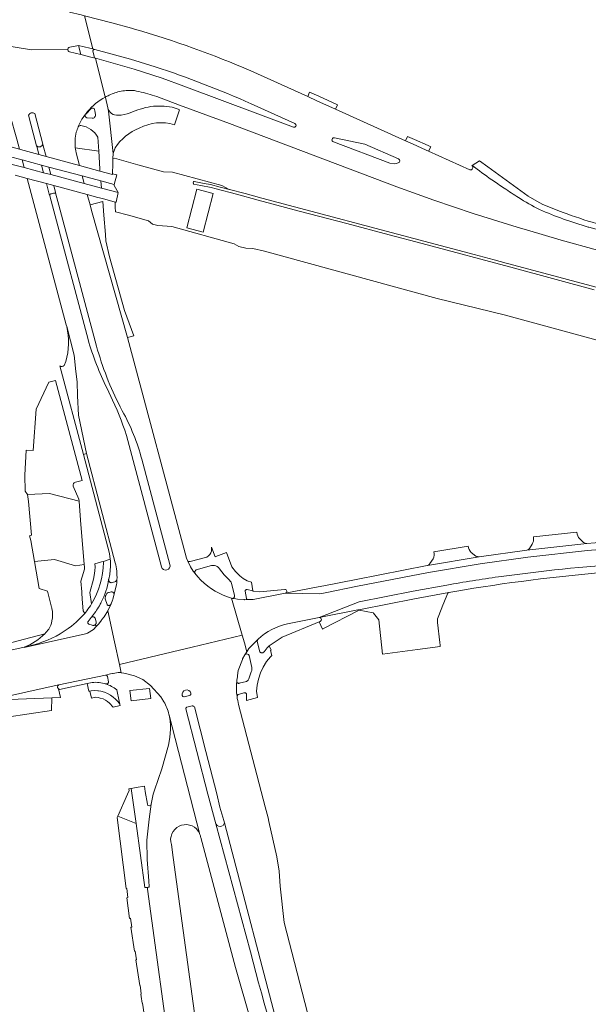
# Model space of a CAD drawing. Header units: metres. Extents: x 166325 to 190320, y 381923 to 404576.
# Tile 1036 of 1056: x 183447 to 183578, y 384952 to 385178. Entities that reach past the tile are written whole.
import ezdxf

# ---------------------------------------------------------------- set-up
doc = ezdxf.new("R2010")
doc.units = ezdxf.units.M
for name, color, linetype, lineweight in [('B-WE-VH-VERHARDING_ASFALT-GV', 8, 'Continuous', 18), ('B-WE-VH-VERHARDING_BETON-GV', 8, 'Continuous', 18), ('B-WE-VH-VERHARDING_BETONSTRAATSTEEN-GV', 8, 'Continuous', 18), ('B-WE-VH-VERHARDING_GESLOTEN-GV', 8, 'Continuous', 18), ('B-WE-VH-VERHARDING_HALFVERHARDING-GV', 8, 'Continuous', 18)]:
    doc.layers.add(name, color=color, linetype=linetype, lineweight=lineweight)

msp = doc.modelspace()

# ---------------------------------------------------------------- linework, layer by layer
at = {"layer": 'B-WE-VH-VERHARDING_ASFALT-GV', "flags": 128}
for points in [[(183428.34, 385179.52), (183429.116, 385179.449), (183434.224, 385178.98), (183434.315, 385178.937), (183434.396, 385178.879), (183434.465, 385178.806), (183434.52, 385178.721), (183434.558, 385178.628), (183434.578, 385178.53), (183434.58, 385177.841), (183434.561, 385177.734), (183434.522, 385177.634), (183434.466, 385177.542), (183434.394, 385177.461), (183434.308, 385177.395), (183434.212, 385177.346), (183434.109, 385177.315), (183434.002, 385177.304), (183437.183, 385172.959), (183446.305, 385171.436), (183449.599, 385170.886), (183457.958, 385170.973)], [(183458.39, 385171.511), (183460.44, 385171.89), (183463.042, 385171.288), (183463.748, 385171.124), (183463.742, 385171.145), (183461.805, 385178.749), (183461.046, 385178.927), (183458.34, 385179.56)], [(183457.958, 385170.973), (183449.599, 385170.886), (183446.305, 385171.436), (183437.183, 385172.959), (183434.002, 385177.304), (183433.025, 385177.21), (183431.3, 385177.24), (183429.871, 385177.41), (183429.03, 385177.51), (183426.802, 385177.795), (183426.449, 385177.84)], [(183473.281, 385175.669), (183472.597, 385175.865), (183468.038, 385177.114), (183461.805, 385178.749), (183463.742, 385171.145), (183463.748, 385171.124), (183464.19, 385171.022), (183472.355, 385168.789), (183478.02, 385167.021)], [(183466.567, 385160.057), (183464.296, 385168.972), (183464.254, 385168.983), (183463.524, 385169.165), (183460.93, 385169.81), (183458.353, 385170.479)], [(183509.815, 385153.181), (183484.63, 385162.59), (183479.642, 385164.377), (183473.238, 385166.453), (183466.766, 385168.309), (183464.592, 385168.892), (183464.296, 385168.972), (183466.567, 385160.057)], [(183515.173, 385159.217), (183513.074, 385160.165), (183500, 385166.068)], [(183440.19, 385163.5), (183440.958, 385162.724), (183441.476, 385162.201), (183442.7, 385160.774), (183443.528, 385158.852), (183443.86, 385158.043), (183444.66, 385156.09), (183446.233, 385150.375), (183446.826, 385148.091), (183447.065, 385148.026), (183451.304, 385146.879), (183450.89, 385148.47), (183450.777, 385148.906)], [(183477.365, 385160.515), (183478.376, 385160.175), (183483.634, 385158.228), (183495.131, 385153.971), (183533.582, 385139.453), (183538.19, 385137.791), (183542.04, 385136.402), (183551.108, 385133.307), (183561.222, 385130.211), (183561.977, 385129.986), (183563.359, 385129.573), (183571.292, 385127.203), (183579.619, 385124.893)], [(183550.291, 385143.36), (183540.854, 385147.621), (183540.296, 385147.873), (183537.118, 385149.308), (183535.51, 385150.034), (183519.488, 385157.269), (183515.173, 385159.217)], [(183449.548, 385156.437), (183449.604, 385156.451)], [(183500.093, 385158.531), (183510.144, 385153.979)], [(183450.777, 385148.906), (183450.02, 385151.813), (183448.958, 385155.893)], [(183450.353, 385156.26), (183452.221, 385149.259), (183452.33, 385148.85), (183452.976, 385146.427), (183460.635, 385144.355)], [(183461.739, 385155.781), (183461.83, 385155.91)], [(183533.891, 385144.95), (183533.434, 385144.848), (183532.91, 385144.73), (183531.92, 385144.9), (183518.977, 385149.751)], [(183519.263, 385150.736), (183526.17, 385149.29), (183533.97, 385145.89)], [(183460.635, 385144.355), (183459.85, 385147.29), (183459.763, 385147.742)], [(183567.116, 385135.413), (183565.678, 385136.132), (183563.738, 385137.331), (183554.44, 385144.073), (183552.555, 385145.44), (183550.862, 385144.377)], [(183550.862, 385144.377), (183550.809, 385144.343)], [(183462.601, 385104.404), (183454.722, 385133.953), (183453.797, 385137.423), (183453.71, 385137.75), (183453.059, 385140.19), (183448.582, 385141.391), (183457.61, 385107.73), (183457.701, 385107.374), (183459.398, 385100.765), (183459.791, 385097.044), (183460.082, 385094.642), (183460.184, 385091.483), (183460.442, 385086.991), (183462.25, 385078.23), (183468.853, 385053.11)], [(183487.829, 385049.891), (183487.115, 385050.738), (183486.755, 385051.165), (183486.18, 385052.2), (183485.538, 385053.498), (183485.21, 385054.16), (183471.689, 385104.863), (183463.421, 385134.033), (183463.064, 385135.346), (183462.431, 385137.677), (183454.717, 385139.746), (183455.14, 385138.16), (183455.236, 385137.8), (183455.924, 385135.222), (183464.56, 385102.86)], [(183577.543, 385130.224), (183577.654, 385130.194), (183608.779, 385121.532), (183641.359, 385112.505), (183641.708, 385113.827), (183635.859, 385115.444), (183633.17, 385116.187), (183632.915, 385116.258), (183622.849, 385119.04)], [(183577.654, 385130.194), (183577.543, 385130.224)], [(183468.25, 385090.44), (183466.97, 385093.14)], [(183469.995, 385088.919), (183470.48, 385088)], [(183479.46, 385052.15), (183471.769, 385081.162)], [(183474.968, 385076.867), (183481.413, 385052.689)], [(183597.569, 385058.978), (183597.509, 385058.974), (183582.916, 385058.015), (183577.21, 385057.524), (183563.391, 385055.996), (183552.445, 385054.503), (183540.59, 385052.512), (183540.522, 385052.501), (183524.191, 385049.299), (183516.793, 385047.834), (183515.51, 385047.58), (183507.92, 385046.104), (183515.827, 385045.978), (183517.11, 385046.232), (183524.507, 385047.697), (183540.81, 385050.893), (183540.851, 385050.9), (183552.715, 385052.893), (183563.612, 385054.379), (183577.389, 385055.902), (183583.023, 385056.388), (183597.616, 385057.347)], [(183583.023, 385056.388), (183577.389, 385055.902), (183563.612, 385054.379), (183552.715, 385052.893), (183540.851, 385050.9), (183540.81, 385050.893), (183524.507, 385047.697), (183517.11, 385046.232), (183515.827, 385045.978), (183507.92, 385046.104), (183500.54, 385044.65), (183499.265, 385044.638), (183498.566, 385044.631), (183498.445, 385044.64), (183496.943, 385044.747), (183496.593, 385044.798), (183495.771, 385044.917), (183495.709, 385044.926), (183495.599, 385044.961), (183498.01, 385036.481), (183498.514, 385034.705), (183499.097, 385032.655), (183499.572, 385033.401), (183501.306, 385035.197), (183501.425, 385035.321)], [(183469.15, 385048.122), (183469.121, 385048.006), (183468.608, 385045.962), (183468.279, 385044.652), (183468.244, 385044.511), (183467.911, 385043.69)], [(183508.408, 385039.05), (183515.686, 385040.515), (183524.865, 385044.171), (183537.274, 385046.588), (183545.054, 385047.999)], [(183545.054, 385047.999), (183537.274, 385046.588), (183524.865, 385044.171), (183515.686, 385040.515), (183524.582, 385042.276), (183525.21, 385042.4), (183537.581, 385044.81), (183545.519, 385046.291)], [(183545.519, 385046.291), (183546.889, 385046.546)], [(183467.911, 385043.69), (183467.855, 385043.551), (183467.218, 385042.191), (183467.145, 385042.073), (183468.689, 385034.949), (183469.819, 385029.732), (183483.64, 385033.041), (183486.509, 385033.728), (183498.01, 385036.481), (183495.599, 385044.961), (183494.657, 385045.261)], [(183439.667, 385021.484), (183455.49, 385024.96), (183455.92, 385025.051), (183466.597, 385027.311), (183467.79, 385027.564), (183468.2, 385027.651), (183468.384, 385027.683), (183469.492, 385027.874), (183470.094, 385027.868), (183470.229, 385027.843), (183469.819, 385029.732), (183468.689, 385034.949), (183467.145, 385042.073), (183466.298, 385040.696), (183465.81, 385040.06), (183465.679, 385039.89), (183465.084, 385039.116), (183464.437, 385038.44), (183463.84, 385037.817), (183462.467, 385036.923), (183462.054, 385036.756), (183447.941, 385033.626), (183447.913, 385033.748), (183440.654, 385032.13)], [(183496.97, 385027.241), (183497.078, 385028.364), (183498.064, 385030.881), (183498.13, 385031.05), (183498.649, 385031.95), (183498.949, 385032.422), (183499.097, 385032.655), (183498.514, 385034.705), (183498.01, 385036.481), (183486.509, 385033.728), (183483.64, 385033.041), (183469.819, 385029.732), (183470.229, 385027.843), (183470.83, 385027.731)], [(183470.83, 385027.731), (183471.197, 385027.663), (183473.308, 385027.136), (183475.196, 385026.29), (183476.98, 385024.9), (183479.32, 385022.31)], [(183486.247, 385022.996), (183486.198, 385022.881), (183486.127, 385022.779), (183486.036, 385022.693), (183485.93, 385022.627), (183484.664, 385022.334), (183484.577, 385022.339), (183484.492, 385022.362), (183484.413, 385022.401), (183484.344, 385022.455), (183484.287, 385022.522), (183484.256, 385022.642)], [(183486.208, 385023.145), (183486.247, 385022.996)], [(183485.063, 385019.523), (183485.065, 385019.6), (183485.08, 385019.675), (183485.108, 385019.746), (183485.149, 385019.811), (183485.201, 385019.867), (183485.262, 385019.914), (183485.33, 385019.948), (183486.497, 385020.23), (183486.646, 385020.211), (183486.789, 385020.162), (183486.918, 385020.085), (183487.029, 385019.982), (183489.677, 385009.781), (183492.21, 385000.02), (183492.905, 384996.939), (183493.77, 384993.901), (183493.948, 384993.372), (183506.87, 384943.906)], [(183499.895, 384963.741), (183491.965, 384993.141), (183490.132, 384999.937), (183485.063, 385019.523)], [(183529.613, 384894.414), (183524.522, 384909.864), (183519.691, 384925.398), (183513.048, 384949.739), (183507.69, 384970.51), (183506.77, 384978.86), (183506.488, 384982.243), (183505.971, 384985.599), (183504.152, 384993.707), (183503.96, 384994.56), (183503.315, 384997.036), (183497.199, 385020.532)], [(183481.239, 385018.086), (183488.325, 384990.696)], [(183488.325, 384990.696), (183481.239, 385018.086)], [(183481.55, 385014.862), (183481.425, 385013.01), (183481.06, 385011.191), (183479.57, 385005.79), (183477.872, 385000.861), (183477.554, 384999.936), (183477.091, 384997.646), (183476.645, 384994.25), (183476.098, 384989.412), (183476.214, 384984.927), (183476.534, 384980.074), (183476.628, 384978.642), (183476.63, 384978.614), (183476.393, 384978.583), (183476.226, 384978.56), (183476.229, 384978.541), (183476.28, 384978.165), (183482.017, 384936.159)], [(183488.5, 384990.02), (183496.515, 384960.135), (183499.95, 384948.116), (183503.538, 384935.437), (183507.419, 384922.845)], [(183494.94, 384892.06), (183482.165, 384985.376), (183481.748, 384988.423)]]:
    msp.add_lwpolyline(points, dxfattribs=at)
at = {"layer": 'B-WE-VH-VERHARDING_ASFALT-GV'}
for points in [[(183500, 385166.068, 0.0319257), (183473.281, 385175.669)], [(183457.958, 385170.973, -0.3712076), (183458.39, 385171.511)], [(183458.353, 385170.479, -0.3316057), (183457.958, 385170.973)], [(183478.02, 385167.021, -0.0258987), (183500.093, 385158.531)], [(183467.458, 385160.486, -0.0680104), (183470.188, 385161.412)], [(183470.188, 385161.412, -0.072365), (183473.256, 385161.554)], [(183473.256, 385161.554, -0.0308142), (183477.365, 385160.515)], [(183462.467, 385156.737, -0.0968688), (183466.567, 385160.057)], [(183466.567, 385160.057, -0.0185598), (183467.458, 385160.486)], [(183448.958, 385155.893, -0.2398936), (183449.548, 385156.437)], [(183449.604, 385156.451, -0.2312574), (183450.353, 385156.26)], [(183461.83, 385155.91, -0.018607), (183462.467, 385156.737)], [(183460.523, 385153.641, -0.0367692), (183461.479, 385155.392)], [(183461.479, 385155.392, -0.0106705), (183461.739, 385155.781)], [(183459.67, 385148.425, -0.0838176), (183459.899, 385151.991)], [(183459.899, 385151.991, -0.0252097), (183460.359, 385153.265)], [(183460.359, 385153.265, -0.0064182), (183460.523, 385153.641)], [(183510.144, 385153.979, -0.9662235), (183509.815, 385153.181)], [(183518.977, 385149.751, -0.9259416), (183519.263, 385150.736)], [(183459.763, 385147.742, -0.016008), (183459.67, 385148.425)], [(183533.97, 385145.89, -0.6946031), (183533.891, 385144.95)], [(183550.809, 385144.343, -0.8353557), (183550.291, 385143.36)], [(183550.862, 385144.377, 0.0129055), (183555.369, 385141.077)], [(183555.369, 385141.077, -0.0129055), (183550.862, 385144.377)], [(183555.369, 385141.077, 0.0077489), (183558.224, 385139.165)], [(183558.224, 385139.165, -0.0077489), (183555.369, 385141.077)], [(183558.224, 385139.165, 0.013938), (183561.506, 385136.985)], [(183561.506, 385136.985, -0.013938), (183558.224, 385139.165)], [(183561.506, 385136.985, 0.0198155), (183566.309, 385134.243)], [(183566.309, 385134.243, -0.0198155), (183561.506, 385136.985)], [(183566.309, 385134.243, 0.0331677), (183577.543, 385130.224)], [(183577.543, 385130.224, -0.0331677), (183566.309, 385134.243)], [(183571.735, 385133.569, -0.0112758), (183567.116, 385135.413)], [(183579.428, 385131.019, -0.0185932), (183571.735, 385133.569)], [(183466.97, 385093.14, -0.043054), (183462.601, 385104.404)], [(183464.56, 385102.86, 0.0514182), (183469.995, 385088.919)], [(183471.769, 385081.162, 0.0416836), (183468.25, 385090.44)], [(183470.48, 385088, -0.061416), (183474.968, 385076.867)], [(183468.853, 385053.11, -0.0725514), (183469.249, 385049.275)], [(183481.413, 385052.689, -0.9887447), (183479.46, 385052.15)], [(183616.068, 385054.266, 0.0300499), (183556.901, 385049.89)], [(183556.901, 385049.89, -0.0300499), (183616.068, 385054.266)], [(183546.889, 385046.546, -0.0205721), (183581.888, 385050.968)], [(183469.249, 385049.275, -0.0214501), (183469.15, 385048.122)], [(183494.657, 385045.261, -0.1247985), (183487.829, 385049.891)], [(183556.901, 385049.89, 0.0070027), (183545.054, 385047.999)], [(183545.054, 385047.999, -0.0070027), (183556.901, 385049.89)], [(183501.681, 385035.562, -0.132517), (183508.408, 385039.05)], [(183501.425, 385035.321, -0.0054865), (183501.681, 385035.562)], [(183496.836, 385022.421, -0.0543989), (183496.772, 385025.805)], [(183496.772, 385025.805, -0.0232354), (183496.97, 385027.241)], [(183484.256, 385022.642, -0.9974742), (183486.208, 385023.145)], [(183479.32, 385022.31, -0.0187299), (183479.826, 385021.543)], [(183479.826, 385021.543, -0.0667123), (183481.097, 385018.629)], [(183497.199, 385020.532, -0.0310042), (183496.836, 385022.421)], [(183481.097, 385018.629, -0.0142407), (183481.239, 385018.086)], [(183481.239, 385018.086, -0.067954), (183481.55, 385014.862)], [(183481.748, 384988.423, -0.8616818), (183487.917, 384991.477)], [(183487.917, 384991.477, -0.0634318), (183488.325, 384990.696)], [(183488.325, 384990.696, -0.0513946), (183488.5, 384990.02)], [(183522.892, 384889.055, -0.0205013), (183499.895, 384963.741)]]:
    msp.add_lwpolyline(points, format="xyb", dxfattribs=at)
at = {"layer": 'B-WE-VH-VERHARDING_BETON-GV'}
for points in [[(183458.39, 385171.511, 0.3712076), (183457.958, 385170.973)], [(183457.958, 385170.973, 0.3316057), (183458.353, 385170.479)], [(183463.809, 385170.885, 0.1408349), (183463.724, 385170.679)], [(183464.19, 385171.022, 0.281279), (183463.809, 385170.885)], [(183464.021, 385169.298, 0.1791899), (183464.254, 385168.983)], [(183500.093, 385158.531, 0.0258987), (183478.02, 385167.021)], [(183464.106, 385157.234, 0.5728014), (183463.329, 385157.433)], [(183462.031, 385156.114, 0.5505255), (183462.292, 385155.312)], [(183462.091, 385156.175, 0.0579191), (183462.031, 385156.114)], [(183463.523, 385155.189, 0.4754944), (183464.302, 385156.074)], [(183509.815, 385153.181, 0.9662235), (183510.144, 385153.979)], [(183519.263, 385150.736, 0.9259416), (183518.977, 385149.751)], [(183533.891, 385144.95, 0.6946031), (183533.97, 385145.89)], [(183499.241, 385032.149, 0.3296221), (183498.649, 385031.95)], [(183499.589, 385031.778, 0.2571761), (183499.241, 385032.149)], [(183496.97, 385027.241, 0.0232354), (183496.772, 385025.805)], [(183486.208, 385023.145, 0.9974742), (183484.256, 385022.642)]]:
    msp.add_lwpolyline(points, format="xyb", dxfattribs=at)
at = {"layer": 'B-WE-VH-VERHARDING_BETON-GV', "flags": 128}
for points in [[(183458.353, 385170.479), (183460.93, 385169.81), (183460.44, 385171.89)], [(183460.44, 385171.89), (183458.39, 385171.511)], [(183463.724, 385170.679), (183464.005, 385169.374), (183464.021, 385169.298)], [(183478.02, 385167.021), (183472.355, 385168.789), (183464.19, 385171.022)], [(183464.254, 385168.983), (183464.296, 385168.972), (183464.592, 385168.892), (183466.766, 385168.309), (183473.238, 385166.453), (183479.642, 385164.377), (183484.63, 385162.59), (183509.815, 385153.181)], [(183463.329, 385157.433), (183462.091, 385156.175)], [(183464.302, 385156.074), (183464.165, 385156.885), (183464.106, 385157.234)], [(183510.144, 385153.979), (183500.093, 385158.531)], [(183462.292, 385155.312), (183462.312, 385155.31), (183463.523, 385155.189)], [(183518.977, 385149.751), (183531.92, 385144.9), (183532.91, 385144.73), (183533.434, 385144.848)], [(183533.97, 385145.89), (183526.17, 385149.29), (183519.263, 385150.736)], [(183533.434, 385144.848), (183533.891, 385144.95)], [(183496.772, 385025.805), (183496.791, 385025.719), (183496.826, 385025.638), (183496.876, 385025.566), (183496.939, 385025.504), (183497.013, 385025.457), (183497.095, 385025.424), (183497.182, 385025.409), (183497.27, 385025.411), (183497.356, 385025.429), (183498.974, 385025.839), (183499.125, 385025.913), (183499.259, 385026.015), (183499.371, 385026.14), (183499.458, 385026.284), (183499.517, 385026.441), (183500.096, 385028.023), (183500.204, 385028.349), (183500.246, 385028.69), (183500.221, 385029.032), (183499.589, 385031.778)], [(183498.649, 385031.95), (183498.13, 385031.05), (183498.064, 385030.881), (183497.078, 385028.364), (183496.97, 385027.241)], [(183484.664, 385022.334), (183485.93, 385022.627), (183486.036, 385022.693), (183486.127, 385022.779), (183486.198, 385022.881), (183486.247, 385022.996), (183486.208, 385023.145)], [(183484.256, 385022.642), (183484.287, 385022.522), (183484.344, 385022.455), (183484.413, 385022.401), (183484.492, 385022.362), (183484.577, 385022.339), (183484.664, 385022.334)]]:
    msp.add_lwpolyline(points, dxfattribs=at)
for points in [[(183460.891, 385062.898), (183460.537, 385067.262), (183453.772, 385068.996), (183448.667, 385068.794), (183448.943, 385067.213), (183449.597, 385059.428), (183449.131, 385059.301), (183449.432, 385058.198), (183450.292, 385053.373), (183454.91, 385053.87), (183459.747, 385052.4), (183461.717, 385052.708)], [(183468.279, 385044.652), (183468.608, 385045.962), (183468.593, 385046.016), (183468.539, 385046.127), (183468.464, 385046.226), (183468.371, 385046.308), (183468.265, 385046.371), (183468.148, 385046.412), (183468.026, 385046.43), (183467.902, 385046.424), (183467.489, 385046.312), (183467.283, 385046.262), (183467.094, 385046.165), (183466.933, 385046.027), (183466.821, 385045.893), (183466.747, 385045.761), (183466.681, 385045.626), (183466.632, 385045.492), (183466.585, 385045.318), (183466.566, 385045.123), (183466.573, 385044.794), (183466.978, 385043.515), (183467.029, 385043.442), (183467.093, 385043.38), (183467.168, 385043.332), (183467.251, 385043.299), (183467.338, 385043.282), (183467.427, 385043.282), (183467.515, 385043.299), (183467.597, 385043.332), (183467.672, 385043.38), (183467.736, 385043.442), (183467.911, 385043.69), (183468.244, 385044.511)], [(183463.391, 385040.603), (183463.318, 385040.536), (183462.609, 385039.631), (183462.57, 385039.551), (183462.547, 385039.464), (183462.542, 385039.375), (183462.555, 385039.287), (183462.584, 385039.203), (183462.63, 385039.126), (183462.69, 385039.06), (183462.762, 385039.006), (183463.564, 385038.762), (183463.679, 385038.723), (183463.799, 385038.707), (183463.92, 385038.713), (183464.038, 385038.741), (183464.149, 385038.79), (183464.249, 385038.859), (183464.334, 385038.945), (183464.341, 385038.955), (183464.402, 385039.045), (183464.451, 385039.156), (183464.479, 385039.274), (183464.484, 385039.395), (183464.467, 385039.515), (183464.219, 385040.368), (183464.175, 385040.458), (183464.115, 385040.537), (183464.041, 385040.605), (183463.957, 385040.657), (183463.864, 385040.693), (183463.766, 385040.711), (183463.666, 385040.711), (183463.568, 385040.692), (183463.476, 385040.656)], [(183472.23, 385023.738), (183472.508, 385021.368), (183476.998, 385021.895), (183476.72, 385024.265)], [(183487.029, 385019.982), (183486.918, 385020.085), (183486.789, 385020.162), (183486.646, 385020.211), (183486.497, 385020.23), (183485.33, 385019.948), (183485.262, 385019.914), (183485.201, 385019.867), (183485.149, 385019.811), (183485.108, 385019.746), (183485.08, 385019.675), (183485.065, 385019.6), (183485.063, 385019.523), (183490.132, 384999.937), (183491.965, 384993.141), (183492.248, 384992.76), (183492.58, 384992.573), (183492.988, 384992.513), (183493.28, 384992.577), (183493.615, 384992.777), (183493.839, 384993.048), (183493.948, 384993.372), (183493.77, 384993.901), (183492.905, 384996.939), (183492.21, 385000.02), (183489.677, 385009.781)]]:
    msp.add_lwpolyline(points, close=True, dxfattribs=at)
at = {"layer": 'B-WE-VH-VERHARDING_BETONSTRAATSTEEN-GV', "flags": 128}
for points in [[(183513.074, 385160.165), (183515.173, 385159.217), (183519.488, 385157.269), (183519.942, 385158.294), (183515.592, 385160.258), (183513.523, 385161.192)], [(183540.734, 385148.908), (183537.576, 385150.333), (183535.991, 385151.049), (183535.51, 385150.034), (183537.118, 385149.308), (183540.296, 385147.873), (183540.854, 385147.621), (183541.325, 385148.641)], [(183473.109, 385105.247), (183470.97, 385111.06), (183467.52, 385123.35), (183466.718, 385127.023), (183466.579, 385128.521), (183466.27, 385132.914), (183465.982, 385136.048), (183463.064, 385135.346), (183463.421, 385134.033), (183471.689, 385104.863)], [(183487.115, 385050.738), (183487.105, 385050.862), (183487.118, 385050.986), (183487.153, 385051.105), (183487.208, 385051.216), (183487.283, 385051.316), (183487.374, 385051.401), (183487.478, 385051.468), (183490.933, 385052.448), (183491.281, 385052.492), (183491.63, 385052.468), (183491.968, 385052.376), (183492.282, 385052.221), (183492.56, 385052.008), (183492.791, 385051.746), (183493.867, 385050.372), (183495.079, 385049.118), (183495.287, 385048.904), (183495.452, 385048.655), (183495.566, 385048.379), (183495.627, 385048.087), (183496.233, 385045.593), (183496.254, 385045.501), (183496.259, 385045.407), (183496.245, 385045.313), (183496.215, 385045.223), (183496.169, 385045.141), (183496.109, 385045.068), (183496.036, 385045.007), (183495.954, 385044.961), (183495.864, 385044.931), (183495.771, 385044.917), (183496.593, 385044.798), (183496.943, 385044.747), (183498.445, 385044.64), (183498.566, 385044.631), (183499.265, 385044.638), (183499.193, 385044.671), (183499.13, 385044.718), (183499.079, 385044.778), (183499.042, 385044.848), (183499.02, 385044.923), (183498.675, 385046.574), (183498.689, 385046.648), (183498.717, 385046.717), (183498.757, 385046.78), (183498.807, 385046.835), (183498.867, 385046.88), (183498.934, 385046.914), (183499.005, 385046.935), (183499.079, 385046.943), (183499.154, 385046.937), (183500.448, 385046.639), (183500.139, 385048.667), (183499.177, 385048.973), (183498.267, 385049.465), (183497.464, 385050.118), (183496.473, 385051.082), (183495.638, 385052.183), (183494.447, 385055.444), (183491.97, 385054.54), (183491.796, 385054.47), (183490.983, 385056.679), (183491.005, 385056.239), (183490.942, 385055.802), (183490.795, 385055.386), (183490.571, 385055.006), (183490.277, 385054.677), (183489.926, 385054.41), (183486.04, 385053.401), (183485.867, 385053.397), (183485.697, 385053.43), (183485.538, 385053.498), (183486.18, 385052.2), (183486.755, 385051.165)], [(183524.865, 385042.221), (183528.102, 385041.597), (183528.173, 385041.583), (183528.189, 385041.563), (183529.433, 385039.977), (183530.294, 385032.111), (183538.275, 385033.171), (183543.543, 385033.871), (183543.514, 385034.158), (183543.437, 385034.775), (183542.863, 385039.357), (183542.879, 385040.267), (183543.182, 385041.033), (183544.145, 385043.389), (183544.341, 385043.87), (183545.194, 385045.956), (183545.256, 385046.107), (183545.519, 385046.291), (183537.581, 385044.81), (183525.21, 385042.4)], [(183463.405, 385022.032), (183464.325, 385022.233), (183464.948, 385022.148), (183465.425, 385022.032), (183466.077, 385021.82), (183466.597, 385021.546), (183467.082, 385021.246), (183467.565, 385020.852), (183468.363, 385019.958), (183469.974, 385020.354), (183469.913, 385020.602), (183469.479, 385021.21), (183469.424, 385021.265), (183468.934, 385021.769), (183468.413, 385022.262), (183467.729, 385022.7), (183467.041, 385023.069), (183466.353, 385023.354), (183465.559, 385023.583), (183465.045, 385023.671), (183464.87, 385023.701), (183464.201, 385023.807), (183463.347, 385023.723), (183462.998, 385023.647)], [(183473.632, 384993.254), (183472.526, 385001.272), (183472.432, 385001.257), (183472.012, 385001.189), (183472.07, 385000.8), (183471.683, 384999.941), (183469.422, 384994.917)]]:
    msp.add_lwpolyline(points, close=True, dxfattribs=at)
at = {"layer": 'B-WE-VH-VERHARDING_BETONSTRAATSTEEN-GV'}
for points in [[(183466.567, 385160.057, 0.0968688), (183462.467, 385156.737)], [(183449.548, 385156.437, 0.2398936), (183448.958, 385155.893)], [(183450.353, 385156.26, 0.2312574), (183449.604, 385156.451)], [(183462.467, 385156.737, 0.018607), (183461.83, 385155.91)], [(183463.329, 385157.433, -0.5728014), (183464.106, 385157.234)], [(183469.534, 385155.878, -0.3689117), (183467.119, 385157.633)], [(183472.255, 385156.417, -0.0828566), (183469.534, 385155.878)], [(183477.06, 385157.907, 0.0561712), (183472.255, 385156.417)], [(183481.918, 385157.78, 0.0545442), (183477.06, 385157.907)], [(183461.479, 385155.392, 0.0367692), (183460.523, 385153.641)], [(183461.739, 385155.781, 0.0106705), (183461.479, 385155.392)], [(183462.292, 385155.312, -0.5505255), (183462.031, 385156.114)], [(183462.031, 385156.114, -0.0579191), (183462.091, 385156.175)], [(183464.302, 385156.074, -0.4754944), (183463.523, 385155.189)], [(183474.388, 385152.91, -0.2000885), (183482.449, 385153.709)], [(183459.899, 385151.991, 0.0838176), (183459.67, 385148.425)], [(183460.359, 385153.265, 0.0252097), (183459.899, 385151.991)], [(183460.523, 385153.641, 0.0064182), (183460.359, 385153.265)], [(183460.962, 385153.532, 0.3205948), (183460.359, 385153.265)], [(183460.359, 385153.265, -0.3205948), (183460.962, 385153.532)], [(183464.892, 385150.831, 0.2325616), (183460.962, 385153.532)], [(183460.962, 385153.532, -0.2325616), (183464.892, 385150.831)], [(183468.832, 385148.387, -0.1606418), (183474.388, 385152.91)], [(183450.777, 385148.906, 0.2616291), (183451.565, 385148.648)], [(183451.565, 385148.648, -0.2616291), (183450.777, 385148.906)], [(183451.67, 385148.676, 0.2522028), (183452.221, 385149.259)], [(183452.221, 385149.259, -0.2522028), (183451.67, 385148.676)], [(183453.797, 385137.423, -0.3124654), (183454.041, 385137.845)], [(183454.041, 385137.845, 0.3124654), (183453.797, 385137.423)], [(183454.653, 385138.02, -0.3153632), (183455.236, 385137.8)], [(183455.236, 385137.8, 0.3153632), (183454.653, 385138.02)], [(183457.701, 385107.374, -0.1348482), (183457.471, 385099.365)], [(183462.601, 385104.404, 0.043054), (183466.97, 385093.14)], [(183469.995, 385088.919, -0.0514182), (183464.56, 385102.86)], [(183457.1, 385098.42, -0.5127144), (183456.16, 385098.36)], [(183468.25, 385090.44, -0.0416836), (183471.769, 385081.162)], [(183474.968, 385076.867, 0.061416), (183470.48, 385088)], [(183459.175, 385070.723, -0.4080339), (183459.694, 385071.624)], [(183575.56, 385058.601, -0.1484339), (183574.909, 385060.115)], [(183550.64, 385055.489, -0.1636231), (183549.951, 385056.926)], [(183564.967, 385058.846, -0.1337865), (183564.665, 385057.395)], [(183577.21, 385057.524, -0.1444874), (183576.475, 385057.762)], [(183542.085, 385055.654, -0.1613267), (183541.888, 385054.036)], [(183552.445, 385054.503, -0.1781908), (183551.692, 385054.661)], [(183564.032, 385056.417, -0.2296531), (183563.391, 385055.996)], [(183463.414, 385043.659, 0.1357266), (183466.14, 385053.172)], [(183466.14, 385053.172, -0.1357266), (183463.414, 385043.659)], [(183469.249, 385049.275, 0.0725514), (183468.853, 385053.11)], [(183479.46, 385052.15, 0.9887447), (183481.413, 385052.689)], [(183541.169, 385052.909, -0.198738), (183540.59, 385052.512)], [(183465.633, 385044.027, 0.0753245), (183467.343, 385049.232)], [(183507.92, 385046.104, 0.9277148), (183507.793, 385046.991)], [(183463.414, 385043.659, -0.0268538), (183462.297, 385042.034)], [(183465.209, 385043.236, 0.0124526), (183465.633, 385044.027)], [(183454.23, 385042.893, -0.0140263), (183454.302, 385042.608)], [(183454.302, 385042.608, -0.1113056), (183454.317, 385039.742)], [(183463.391, 385040.603, 0.0438649), (183465.209, 385043.236)], [(183454.317, 385039.742, -0.0776171), (183453.59, 385037.876)], [(183508.408, 385039.05, 0.132517), (183501.681, 385035.562)], [(183515.952, 385039.648, 0.878639), (183515.686, 385040.515)], [(183515.686, 385040.515, -0.878639), (183515.952, 385039.648)], [(183447.913, 385033.748, 0.1198883), (183452.69, 385036.813)], [(183452.69, 385036.813, -0.1198883), (183447.913, 385033.748)], [(183450.153, 385034.247, 0.0883282), (183458.064, 385038)], [(183458.064, 385038, -0.0883282), (183450.153, 385034.247)], [(183453.59, 385037.876, -0.0289644), (183452.69, 385036.813)], [(183501.681, 385035.562, 0.0054865), (183501.425, 385035.321)], [(183498.649, 385031.95, -0.3296221), (183499.241, 385032.149)], [(183499.241, 385032.149, -0.2571761), (183499.589, 385031.778)], [(183463.58, 385025.614, -0.1003291), (183466.689, 385025.278)], [(183466.689, 385025.278, 0.1003291), (183463.58, 385025.614)], [(183469.191, 385023.948, 0.090213), (183466.689, 385025.278)], [(183496.772, 385025.805, 0.0543989), (183496.836, 385022.421)], [(183455.92, 385025.051, 0.3477013), (183455.615, 385024.46)], [(183455.615, 385024.46, -0.3477013), (183455.92, 385025.051)], [(183455.628, 385024.407, 0.1708675), (183455.842, 385024.118)], [(183455.842, 385024.118, -0.1708675), (183455.628, 385024.407)], [(183455.842, 385024.118, 0.1144709), (183456.078, 385024.031)], [(183477.091, 384997.646, -0.8430284), (183476.231, 384997.655)]]:
    msp.add_lwpolyline(points, format="xyb", dxfattribs=at)
at = {"layer": 'B-WE-VH-VERHARDING_BETONSTRAATSTEEN-GV', "flags": 128}
for points in [[(183468.35, 385147.136), (183467.295, 385156.858), (183467.119, 385157.633), (183466.589, 385159.971), (183466.567, 385160.057)], [(183449.604, 385156.451), (183449.548, 385156.437)], [(183462.091, 385156.175), (183463.329, 385157.433)], [(183464.106, 385157.234), (183464.165, 385156.885), (183464.302, 385156.074)], [(183467.119, 385157.633), (183467.295, 385156.858), (183468.35, 385147.136)], [(183483.291, 385157.263), (183481.918, 385157.78)], [(183482.449, 385153.709), (183483.621, 385157.139)], [(183483.621, 385157.139), (183483.291, 385157.263)], [(183448.958, 385155.893), (183450.02, 385151.813), (183450.777, 385148.906)], [(183452.221, 385149.259), (183450.353, 385156.26)], [(183461.83, 385155.91), (183461.739, 385155.781)], [(183463.523, 385155.189), (183462.312, 385155.31), (183462.292, 385155.312)], [(183465.068, 385147.63), (183464.892, 385150.831)], [(183464.892, 385150.831), (183465.068, 385147.63), (183465.291, 385143.555), (183465.334, 385143.084), (183468.253, 385142.294), (183468.253, 385142.427), (183468.253, 385143.106), (183468.272, 385144.041), (183468.311, 385145.923), (183468.35, 385147.136)], [(183450.777, 385148.906), (183450.89, 385148.47), (183451.304, 385146.879), (183452.976, 385146.427), (183452.33, 385148.85), (183452.221, 385149.259)], [(183451.565, 385148.648), (183451.67, 385148.676)], [(183451.67, 385148.676), (183451.565, 385148.648)], [(183459.67, 385148.425), (183465.068, 385147.63)], [(183468.35, 385147.136), (183468.832, 385148.387)], [(183453.873, 385139.972), (183453.059, 385140.19), (183453.71, 385137.75), (183453.797, 385137.423)], [(183455.236, 385137.8), (183455.14, 385138.16), (183454.717, 385139.746), (183453.873, 385139.972)], [(183453.797, 385137.423), (183454.722, 385133.953), (183462.601, 385104.404)], [(183454.653, 385138.02), (183454.425, 385137.955), (183454.172, 385137.882), (183454.041, 385137.845)], [(183454.041, 385137.845), (183454.172, 385137.882), (183454.425, 385137.955)], [(183454.425, 385137.955), (183454.653, 385138.02)], [(183464.56, 385102.86), (183455.924, 385135.222), (183455.236, 385137.8)], [(183456.16, 385098.36), (183461.6, 385077.96), (183462.25, 385078.23), (183460.442, 385086.991), (183460.184, 385091.483), (183460.082, 385094.642), (183459.791, 385097.044), (183459.398, 385100.765), (183457.701, 385107.374)], [(183457.471, 385099.365), (183457.1, 385098.42)], [(183461.24, 385071.98), (183455.14, 385095), (183453.568, 385094.599), (183450.697, 385088.368), (183449.993, 385078.913), (183448.352, 385078.997), (183448.071, 385073.223), (183448.142, 385069.572), (183448.664, 385068.813), (183448.667, 385068.794), (183453.772, 385068.996), (183460.537, 385067.262), (183460.502, 385067.696), (183459.175, 385070.723)], [(183466.97, 385093.14), (183468.25, 385090.44)], [(183470.48, 385088), (183469.995, 385088.919)], [(183471.769, 385081.162), (183479.46, 385052.15)], [(183468.853, 385053.11), (183462.25, 385078.23), (183461.6, 385077.96)], [(183461.6, 385077.96), (183467.546, 385055.269), (183467.723, 385053.903), (183467.763, 385053.595), (183467.802, 385052.297), (183467.605, 385050.436), (183467.37, 385049.346), (183467.343, 385049.232), (183467.339, 385049.115), (183467.357, 385049), (183467.395, 385048.89), (183467.454, 385048.788), (183467.531, 385048.7), (183467.622, 385048.628), (183467.726, 385048.574), (183467.838, 385048.54), (183467.954, 385048.528), (183468.727, 385048.701), (183468.9, 385048.8), (183469.049, 385048.932), (183469.167, 385049.093), (183469.249, 385049.275)], [(183481.413, 385052.689), (183474.968, 385076.867)], [(183459.694, 385071.624), (183459.712, 385071.629), (183459.743, 385071.636), (183461.24, 385071.98)], [(183574.909, 385060.115), (183564.95, 385059.026), (183564.96, 385058.936), (183564.967, 385058.846)], [(183549.951, 385056.926), (183542.085, 385055.654)], [(183563.391, 385055.996), (183577.21, 385057.524)], [(183564.665, 385057.395), (183564.032, 385056.417)], [(183576.475, 385057.762), (183575.56, 385058.601)], [(183551.692, 385054.661), (183550.64, 385055.489)], [(183461.83, 385041.45), (183461.467, 385042.104), (183461.27, 385044.753), (183461.165, 385046.171), (183461.147, 385046.406), (183460.962, 385048.905), (183461.262, 385049.882), (183461.804, 385051.641), (183461.764, 385052.135), (183461.717, 385052.708), (183459.747, 385052.4), (183454.91, 385053.87), (183450.292, 385053.373)], [(183450.292, 385053.373), (183451.39, 385047.214), (183453.287, 385046.598), (183454.23, 385042.893)], [(183466.14, 385053.172), (183466.079, 385053.409), (183465.701, 385053.295), (183464.198, 385052.843), (183464.227, 385052.186), (183464.161, 385051.272), (183464.015, 385050.177), (183463.84, 385049.342), (183463.031, 385046.311), (183463.414, 385043.659)], [(183467.343, 385049.232), (183467.37, 385049.346), (183467.605, 385050.436), (183467.802, 385052.297), (183467.763, 385053.595), (183467.723, 385053.903), (183466.141, 385053.427), (183466.079, 385053.409)], [(183466.079, 385053.409), (183466.14, 385053.172)], [(183540.59, 385052.512), (183552.445, 385054.503)], [(183541.888, 385054.036), (183541.169, 385052.909)], [(183502.024, 385046.469), (183500.574, 385046.61), (183500.448, 385046.639), (183499.154, 385046.937), (183499.079, 385046.943), (183499.005, 385046.935), (183498.934, 385046.914), (183498.867, 385046.88), (183498.807, 385046.835), (183498.757, 385046.78), (183498.717, 385046.717), (183498.689, 385046.648), (183498.675, 385046.574), (183499.02, 385044.923), (183499.042, 385044.848), (183499.079, 385044.778), (183499.13, 385044.718), (183499.193, 385044.671), (183499.265, 385044.638), (183500.54, 385044.65), (183507.92, 385046.104)], [(183507.793, 385046.991), (183502.024, 385046.469)], [(183458.064, 385038), (183458.833, 385038.582), (183459.887, 385039.48), (183460.887, 385040.437), (183461.539, 385041.137), (183461.83, 385041.45)], [(183461.83, 385041.45), (183461.539, 385041.137), (183460.887, 385040.437), (183459.887, 385039.48), (183458.833, 385038.582), (183458.064, 385038)], [(183462.297, 385042.034), (183461.83, 385041.45)], [(183515.952, 385039.648), (183515.71, 385039.547), (183516.469, 385037.882), (183516.56, 385037.92), (183524.865, 385042.221), (183525.21, 385042.4), (183524.582, 385042.276), (183515.686, 385040.515)], [(183450.153, 385034.247), (183447.913, 385033.748), (183447.941, 385033.626), (183462.054, 385036.756), (183462.467, 385036.923), (183463.84, 385037.817), (183464.437, 385038.44), (183464.341, 385038.955), (183464.334, 385038.945), (183464.249, 385038.859), (183464.149, 385038.79), (183464.038, 385038.741), (183463.92, 385038.713), (183463.799, 385038.707), (183463.679, 385038.723), (183463.564, 385038.762), (183462.762, 385039.006), (183462.69, 385039.06), (183462.63, 385039.126), (183462.584, 385039.203), (183462.555, 385039.287), (183462.542, 385039.375), (183462.547, 385039.464), (183462.57, 385039.551), (183462.609, 385039.631), (183463.318, 385040.536), (183463.391, 385040.603)], [(183501.681, 385035.562), (183501.575, 385035.393), (183501.508, 385035.206), (183501.484, 385035.008), (183502.049, 385032.678), (183502.122, 385032.59), (183502.21, 385032.518), (183502.31, 385032.463), (183502.418, 385032.428), (183502.531, 385032.413), (183502.645, 385032.419), (183502.756, 385032.447), (183502.859, 385032.494), (183502.952, 385032.56), (183503.032, 385032.642), (183503.761, 385033.596), (183504.243, 385034.002), (183504.679, 385034.371), (183507.192, 385035.987), (183515.71, 385039.547), (183515.952, 385039.648)], [(183515.686, 385040.515), (183508.408, 385039.05)], [(183452.69, 385036.813), (183440.336, 385033.596), (183440.654, 385032.13), (183447.913, 385033.748)], [(183501.425, 385035.321), (183501.306, 385035.197), (183499.572, 385033.401), (183499.097, 385032.655), (183498.949, 385032.422), (183498.649, 385031.95)], [(183504.243, 385034.002), (183503.761, 385033.596), (183503.032, 385032.642), (183502.952, 385032.56), (183502.859, 385032.494), (183502.756, 385032.447), (183502.645, 385032.419), (183502.531, 385032.413), (183502.418, 385032.428), (183502.31, 385032.463), (183502.21, 385032.518), (183502.122, 385032.59), (183502.049, 385032.678), (183501.484, 385035.008), (183501.508, 385035.206), (183501.575, 385035.393), (183501.681, 385035.562)], [(183447.913, 385033.748), (183450.153, 385034.247)], [(183496.836, 385022.421), (183496.865, 385022.535), (183496.916, 385022.642), (183496.986, 385022.737), (183497.072, 385022.817), (183497.173, 385022.88), (183498.412, 385023.233), (183498.496, 385023.251), (183498.583, 385023.253), (183498.669, 385023.239), (183498.75, 385023.211), (183498.825, 385023.167), (183498.892, 385023.112), (183498.946, 385023.045), (183498.988, 385022.969), (183499.016, 385022.887), (183499.028, 385022.801), (183499.035, 385021.677), (183499.045, 385021.451), (183501.551, 385022.168), (183501.346, 385023.642), (183501.468, 385025.029), (183501.765, 385026.343), (183502.256, 385027.847), (183502.805, 385029.111), (183503.627, 385030.431), (183504.551, 385031.535), (183504.796, 385031.774), (183504.51, 385032.931), (183504.672, 385032.998), (183504.243, 385034.002)], [(183499.589, 385031.778), (183500.221, 385029.032), (183500.246, 385028.69), (183500.204, 385028.349), (183500.096, 385028.023), (183499.517, 385026.441), (183499.458, 385026.284), (183499.371, 385026.14), (183499.259, 385026.015), (183499.125, 385025.913), (183498.974, 385025.839), (183497.356, 385025.429), (183497.27, 385025.411), (183497.182, 385025.409), (183497.095, 385025.424), (183497.013, 385025.457), (183496.939, 385025.504), (183496.876, 385025.566), (183496.826, 385025.638), (183496.791, 385025.719), (183496.772, 385025.805)], [(183466.689, 385025.278), (183466.782, 385025.261), (183466.876, 385025.263), (183466.968, 385025.282), (183467.054, 385025.319), (183467.132, 385025.372), (183467.198, 385025.439), (183467.25, 385025.517), (183467.286, 385025.604), (183467.295, 385025.648), (183467.305, 385025.696), (183467.305, 385025.79), (183467.056, 385027.008), (183467.024, 385027.087), (183466.977, 385027.158), (183466.916, 385027.218), (183466.845, 385027.265), (183466.766, 385027.297), (183466.682, 385027.313), (183466.597, 385027.311), (183455.92, 385025.051)], [(183456.078, 385024.031), (183462.376, 385025.36)], [(183462.376, 385025.36), (183463.58, 385025.614)], [(183463.58, 385025.614), (183462.376, 385025.36), (183462.751, 385023.593), (183462.998, 385023.647), (183463.347, 385023.723), (183464.201, 385023.807), (183464.87, 385023.701), (183465.045, 385023.671), (183465.559, 385023.583), (183466.353, 385023.354), (183467.041, 385023.069), (183467.729, 385022.7), (183468.413, 385022.262), (183468.934, 385021.769), (183469.424, 385021.265), (183469.479, 385021.21), (183469.913, 385020.602)], [(183455.92, 385025.051), (183455.49, 385024.96), (183439.667, 385021.484), (183440.652, 385021.526), (183454.25, 385022.1), (183456.26, 385022.18)], [(183455.615, 385024.46), (183455.628, 385024.407)], [(183455.628, 385024.407), (183455.615, 385024.46)], [(183456.26, 385022.18), (183455.842, 385024.118)], [(183469.913, 385020.602), (183469.754, 385021.339), (183469.191, 385023.948)], [(183442.947, 385019.84), (183443.193, 385019.307), (183443.96, 385017.64), (183454.19, 385019.16), (183454.25, 385022.1), (183440.652, 385021.526)], [(183476.231, 384997.655), (183475.764, 385000.547), (183475.568, 385001.763), (183473.68, 385001.458), (183472.526, 385001.272), (183473.632, 384993.254)], [(183473.632, 384993.254), (183475.67, 384978.485), (183476.226, 384978.56), (183476.393, 384978.583), (183476.63, 384978.614), (183476.628, 384978.642), (183476.534, 384980.074), (183476.214, 384984.927), (183476.098, 384989.412), (183476.645, 384994.25), (183477.091, 384997.646)], [(183482.017, 384936.159), (183476.28, 384978.165), (183476.229, 384978.541), (183476.226, 384978.56), (183475.67, 384978.485), (183473.632, 384993.254), (183469.422, 384994.917), (183469.295, 384994.635), (183471.348, 384978.289), (183471.503, 384978.309), (183471.772, 384976.215), (183471.544, 384976.186), (183472.155, 384971.425), (183472.396, 384971.455), (183472.683, 384969.438), (183472.455, 384969.406), (183473.241, 384963.881), (183473.451, 384963.903), (183473.734, 384961.944), (183473.615, 384961.927), (183474.475, 384955.979), (183474.593, 384955.996), (183474.727, 384954.858), (183474.828, 384954), (183474.723, 384953.988), (183474.809, 384953.479), (183475.065, 384951.954), (183475.131, 384951.962), (183476.24, 384944.363)]]:
    msp.add_lwpolyline(points, dxfattribs=at)
at = {"layer": 'B-WE-VH-VERHARDING_GESLOTEN-GV', "flags": 128}
for points in [[(183468.633, 385140.015), (183469.241, 385142.176), (183468.253, 385142.427), (183468.253, 385142.294), (183465.334, 385143.084), (183460.635, 385144.355), (183452.976, 385146.427), (183451.304, 385146.879), (183447.065, 385148.026), (183446.826, 385148.091), (183444.36, 385148.757), (183444.246, 385148.788), (183442.302, 385149.314), (183442.268, 385149.323), (183440.6, 385149.774), (183440.196, 385149.884), (183439.67, 385147.689), (183442.483, 385146.944), (183444.447, 385146.423), (183447.473, 385145.621), (183451.945, 385144.437), (183453.61, 385143.996), (183461.278, 385141.964), (183465.541, 385140.834)], [(183447.928, 385143.885), (183447.473, 385145.621), (183444.447, 385146.423), (183444.587, 385144.77)], [(183452.4, 385142.701), (183451.945, 385144.437), (183447.473, 385145.621), (183447.928, 385143.885)], [(183454.062, 385142.261), (183453.61, 385143.996), (183451.945, 385144.437), (183452.4, 385142.701)], [(183461.745, 385140.227), (183461.278, 385141.964), (183453.61, 385143.996), (183454.062, 385142.261)], [(183465.693, 385139.181), (183465.541, 385140.834), (183461.278, 385141.964), (183461.745, 385140.227)], [(183469.551, 385138.16), (183468.571, 385139.793), (183468.633, 385140.015), (183465.541, 385140.834), (183465.693, 385139.181)], [(183489.044, 385129.032), (183491.367, 385137.916), (183487.622, 385138.896), (183485.334, 385130.047)]]:
    msp.add_lwpolyline(points, close=True, dxfattribs=at)
for points in [[(183445.839, 385142.126), (183448.582, 385141.391), (183453.059, 385140.19), (183453.873, 385139.972), (183454.717, 385139.746), (183462.431, 385137.677), (183464.87, 385137.023), (183465.918, 385136.742), (183468.825, 385135.962), (183469.049, 385135.902), (183469.551, 385138.16), (183465.693, 385139.181), (183461.745, 385140.227), (183454.062, 385142.261), (183452.4, 385142.701), (183447.928, 385143.885), (183444.587, 385144.77)], [(183585.088, 385114.85), (183560.466, 385121.444), (183559.579, 385121.682), (183558.645, 385121.932), (183555.89, 385122.669), (183551.323, 385123.892), (183541.227, 385126.596), (183502.521, 385136.876), (183498.668, 385137.898), (183495.078, 385138.852), (183495.035, 385138.871), (183492.936, 385139.396), (183490.763, 385139.954), (183489.307, 385140.231), (183487.016, 385140.646), (183486.808, 385140.659), (183486.787, 385140.287), (183486.869, 385140.277), (183486.863, 385140.031), (183488.495, 385139.755), (183490.887, 385139.268), (183492.02, 385138.991), (183496.685, 385137.766), (183501.687, 385136.406), (183511.145, 385133.872), (183515.534, 385132.714), (183522.075, 385130.993), (183531.826, 385128.43), (183539.337, 385126.432), (183560.585, 385120.743), (183578.913, 385115.808)], [(183585.088, 385114.85), (183560.466, 385121.444), (183559.579, 385121.682), (183558.645, 385121.932), (183555.89, 385122.669), (183551.323, 385123.892), (183541.227, 385126.596), (183502.521, 385136.876), (183498.668, 385137.898), (183495.078, 385138.852), (183495.035, 385138.871), (183492.936, 385139.396), (183490.763, 385139.954), (183489.307, 385140.231), (183487.016, 385140.646), (183486.808, 385140.659), (183486.787, 385140.287), (183486.869, 385140.277), (183486.863, 385140.031), (183488.495, 385139.755), (183490.887, 385139.268), (183492.02, 385138.991), (183496.685, 385137.766), (183501.687, 385136.406), (183511.145, 385133.872), (183515.534, 385132.714), (183522.075, 385130.993), (183531.826, 385128.43), (183539.337, 385126.432), (183560.585, 385120.743), (183578.913, 385115.808)]]:
    msp.add_lwpolyline(points, dxfattribs=at)
at = {"layer": 'B-WE-VH-VERHARDING_HALFVERHARDING-GV', "flags": 128}
msp.add_lwpolyline([(183578.913, 385115.808), (183560.585, 385120.743), (183539.337, 385126.432), (183531.826, 385128.43), (183522.075, 385130.993), (183515.534, 385132.714), (183511.145, 385133.872), (183501.687, 385136.406), (183496.685, 385137.766), (183492.02, 385138.991), (183490.887, 385139.268), (183488.495, 385139.755), (183486.863, 385140.031), (183486.869, 385140.277), (183486.787, 385140.287), (183486.808, 385140.659), (183487.016, 385140.646), (183489.307, 385140.231), (183490.763, 385139.954), (183492.936, 385139.396), (183495.035, 385138.871), (183493.372, 385139.765), (183481.998, 385142.854), (183479.933, 385142.899), (183474.048, 385144.529), (183468.699, 385146.009), (183468.311, 385145.923), (183468.272, 385144.041), (183468.253, 385143.106), (183468.253, 385142.427), (183469.241, 385142.176), (183468.633, 385140.015), (183468.571, 385139.793), (183469.551, 385138.16), (183469.049, 385135.902), (183468.825, 385135.962), (183468.864, 385134.815), (183468.9, 385133.737), (183471.866, 385132.917), (183476.512, 385131.632), (183477.451, 385130.868), (183478.618, 385130.546), (183481.851, 385130.306), (183496.192, 385126.349), (183497.218, 385125.744), (183498.886, 385125.339), (183500.503, 385125.264), (183503.119, 385124.66), (183542.821, 385113.824), (183558.236, 385110.068), (183601.224, 385098.32)], dxfattribs=at)
msp.add_lwpolyline([(183578.913, 385115.808), (183560.585, 385120.743), (183539.337, 385126.432), (183531.826, 385128.43), (183522.075, 385130.993), (183515.534, 385132.714), (183511.145, 385133.872), (183501.687, 385136.406), (183496.685, 385137.766), (183492.02, 385138.991), (183490.887, 385139.268), (183488.495, 385139.755), (183486.863, 385140.031), (183486.869, 385140.277), (183486.787, 385140.287), (183486.808, 385140.659), (183487.016, 385140.646), (183489.307, 385140.231), (183490.763, 385139.954), (183492.936, 385139.396), (183495.035, 385138.871), (183493.372, 385139.765), (183481.998, 385142.854), (183479.933, 385142.899), (183474.048, 385144.529), (183468.699, 385146.009), (183468.311, 385145.923), (183468.272, 385144.041), (183468.253, 385143.106), (183468.253, 385142.427), (183469.241, 385142.176), (183468.633, 385140.015), (183468.571, 385139.793), (183469.551, 385138.16), (183469.049, 385135.902), (183468.825, 385135.962), (183468.864, 385134.815), (183468.9, 385133.737), (183471.866, 385132.917), (183476.512, 385131.632), (183477.451, 385130.868), (183478.618, 385130.546), (183481.851, 385130.306), (183496.192, 385126.349), (183497.218, 385125.744), (183498.886, 385125.339), (183500.503, 385125.264), (183503.119, 385124.66), (183542.821, 385113.824), (183558.236, 385110.068), (183601.224, 385098.32)], dxfattribs=at)
msp.add_lwpolyline([(183485.334, 385130.047), (183487.622, 385138.896), (183491.367, 385137.916), (183489.044, 385129.032)], close=True, dxfattribs=at)
msp.add_lwpolyline([(183485.334, 385130.047), (183487.622, 385138.896), (183491.367, 385137.916), (183489.044, 385129.032)], close=True, dxfattribs=at)

doc.saveas('drawing.dxf')
